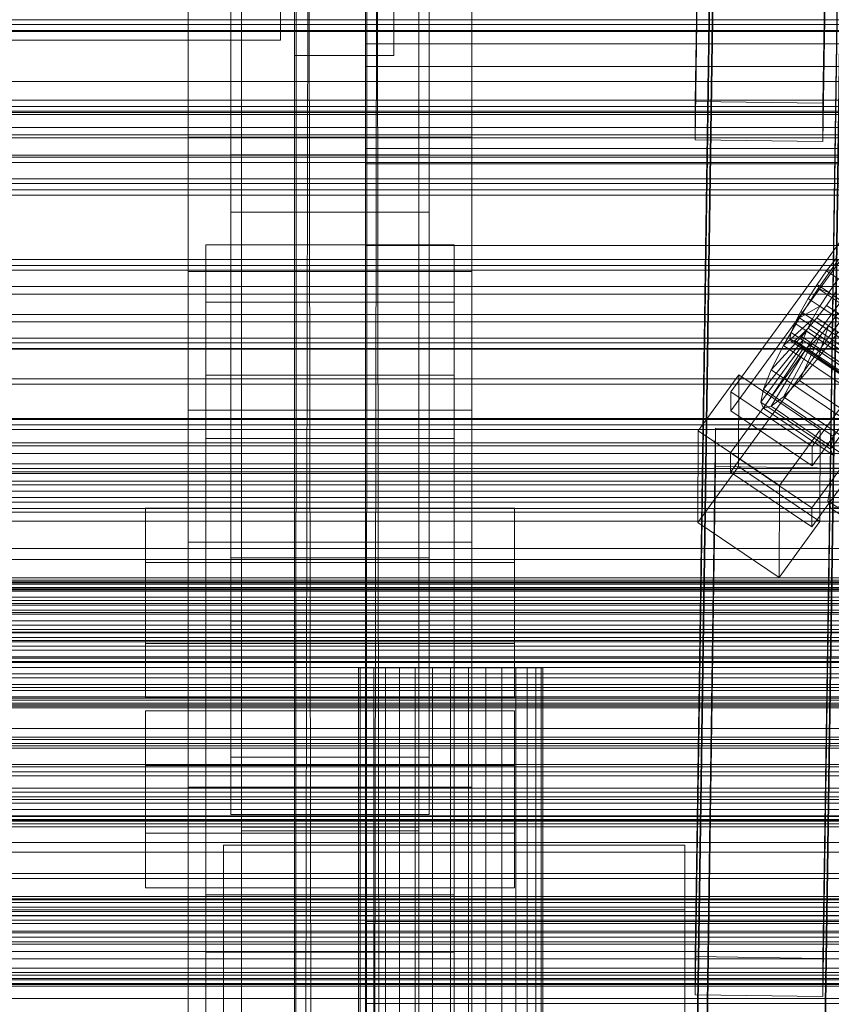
# Model space of a CAD drawing. Header units: millimetres. Extents: x -2233 to 61924, y -68080 to 6847.
# Tile 280 of 656: x -474 to -359, y -33432 to -33294. Entities that reach past the tile are written whole.
import ezdxf

# ---------------------------------------------------------------- set-up
doc = ezdxf.new("R2010")
doc.units = ezdxf.units.MM
for name, color, linetype, lineweight in [('COTAS_O', 1, 'Continuous', 0), ('frontal_C01', 7, 'Continuous', 0), ('frontal_C02', 7, 'Continuous', 0), ('frontal_C03', 7, 'Continuous', 0), ('frontal_dosificador', 7, 'Continuous', 0), ('frontal_mezcladora', 7, 'Continuous', 0), ('frontal_secador', 7, 'Continuous', 0)]:
    doc.layers.add(name, color=color, linetype=linetype, lineweight=lineweight)
doc.dimstyles.new('R19_100', dxfattribs={"dimtxt": 250, "dimasz": 150, "dimexe": 150, "dimexo": 80, "dimgap": 100, "dimtad": 1, "dimtih": 1, "dimtoh": 1, "dimdsep": 46, "dimcen": 0.09, "dimadec": 0, "dimazin": 0, "dimtfac": 1, "dimtdec": 4, "dimtofl": 0, "dimtmove": 0, "dimatfit": 3, "dimfxl": 1, "dimtolj": 1, "dimtzin": 0, "dimarcsym": 0})

# ---------------------------------------------------------------- blocks, each defined once
blk = doc.blocks.new('DIM_R28_52')
at = {"layer": 'COTAS_O'}
for p, q in [((-1725, -33700), (-1575, -33655)), ((1725, -33700), (1575, -33655)), ((-1725, -34400), (-1725, -33700)), ((-1725, -33700), (1725, -33700)), ((-1725, -33700), (-1575, -33745)), ((1725, -33700), (1575, -33745)), ((1725, -34400), (1725, -33700))]:
    blk.add_line(p, q, dxfattribs=at)
blk.add_text('3450 O', height=250, dxfattribs=at).set_placement((0, -33600))
blk = doc.blocks.new('DIM_R28_55')
at = {"layer": 'COTAS_O'}
for p, q in [((-650, -33700), (50, -33700)), ((50, -33700), (5, -33850)), ((50, -34900), (50, -33700)), ((50, -33700), (95, -33850)), ((50, -34900), (5, -34750)), ((50, -34900), (95, -34750)), ((-650, -34900), (50, -34900))]:
    blk.add_line(p, q, dxfattribs=at)
blk.add_text('1200 O', height=250, rotation=90, dxfattribs=at).set_placement((-50, -34300))

msp = doc.modelspace()

# ---------------------------------------------------------------- linework, layer by layer
at = {"layer": 'frontal_C01'}
for p, q in [((-378.512, -33305.149), (-375.644, -33110.039)), ((-357.646, -33110.284), (-360.514, -33305.395)), ((-378.512, -33310.542), (-375.644, -33115.431)), ((-360.514, -33310.787), (-357.646, -33115.677)), ((-450, -33310.158), (-450, -33165.914)), ((-410, -33165.914), (-410, -33310.158)), ((-450, -33348.677), (-450, -33204.432)), ((-410, -33348.677), (-410, -33204.432)), ((-378.512, -33425.737), (-375.644, -33230.626)), ((-357.646, -33230.872), (-360.514, -33425.982)), ((-378.512, -33431.13), (-375.644, -33236.019)), ((-360.514, -33431.375), (-357.646, -33236.264)), ((-437, -33296.488), (-437, -33247.957)), ((-437, -33296.488), (-437, -33272.414)), ((-487, -33296.488), (-437, -33296.488)), ((-425, -33313.916), (-425, -33300.22)), ((-425, -33300.22), (425, -33300.22)), ((-425, -33311.776), (-425, -33300.22)), ((-360.514, -33305.395), (-378.512, -33305.149)), ((-378.512, -33305.149), (-378.512, -33310.542)), ((-360.514, -33310.787), (-360.514, -33305.395)), ((-373.501, -33346.08), (-345.969, -33308.226)), ((-410, -33310.158), (-450, -33310.158)), ((-450, -33310.158), (-450, -33348.677)), ((-450, -33401.827), (-450, -33310.158)), ((-410, -33348.677), (-410, -33310.158)), ((-410, -33310.158), (-410, -33401.827)), ((-378.512, -33310.542), (-360.514, -33310.787)), ((425, -33311.776), (-425, -33311.776)), ((-425, -33311.776), (-425, -33325.472)), ((-345.981, -33310.922), (-373.513, -33348.776)), ((-444, -33320.742), (-444, -33312.654)), ((-444, -33312.654), (-416, -33312.654)), ((-444, -33397.59), (-444, -33312.654)), ((-416, -33312.654), (-416, -33320.742)), ((-416, -33312.654), (-416, -33397.59)), ((425, -33313.916), (-425, -33313.916)), ((-425, -33313.916), (-425, -33325.472)), ((-334.501, -33315.962), (-362.033, -33353.816)), ((-373.539, -33354.708), (-346.008, -33316.853)), ((-362.045, -33356.513), (-334.513, -33318.658)), ((-346.02, -33319.55), (-373.551, -33357.404)), ((-416, -33320.742), (-444, -33320.742)), ((-444, -33320.742), (-444, -33405.679)), ((-416, -33405.679), (-416, -33320.742)), ((-334.539, -33324.59), (-362.071, -33362.444)), ((-447.5, -33333.462), (-447.5, -33325.373)), ((-447.5, -33325.373), (-412.5, -33325.373)), ((-447.5, -33604.634), (-447.5, -33325.373)), ((-425, -33325.472), (425, -33325.472)), ((-412.5, -33325.373), (-412.5, -33333.462)), ((-412.5, -33325.373), (-412.5, -33604.634)), ((-362.083, -33365.14), (-334.551, -33327.286)), ((-358.345, -33327.456), (-361.166, -33331.509)), ((-358.659, -33327.293), (-359.995, -33329.047)), ((-359.995, -33329.047), (-361.332, -33330.967)), ((-146.196, -33473.275), (-359.995, -33329.047)), ((-359.693, -33332.072), (-358.357, -33330.152)), ((-361.166, -33331.509), (-363.797, -33335.634)), ((-361.332, -33330.967), (-362.578, -33332.921)), ((-361.332, -33330.967), (-147.533, -33475.195)), ((-359.693, -33332.072), (-361.166, -33331.509)), ((-361.166, -33331.509), (-351.336, -33338.14)), ((-362.578, -33332.921), (-363.648, -33334.777)), ((-362.578, -33332.921), (-148.779, -33477.149)), ((-360.939, -33334.026), (-359.693, -33332.072)), ((-360.017, -33333.9), (-358.68, -33331.98)), ((-349.863, -33338.703), (-359.693, -33332.072)), ((-412.5, -33333.462), (-447.5, -33333.462)), ((-447.5, -33612.722), (-447.5, -33333.462)), ((-412.5, -33612.722), (-412.5, -33333.462)), ((-360.939, -33334.026), (-363.797, -33335.634)), ((-362.01, -33335.882), (-360.939, -33334.026)), ((-361.352, -33335.654), (-360.017, -33333.9)), ((-351.109, -33340.657), (-360.939, -33334.026)), ((-360.017, -33333.9), (-146.218, -33478.128)), ((-363.797, -33335.634), (-366.057, -33339.552)), ((-362.01, -33335.882), (-366.057, -33339.552)), ((-363.648, -33334.777), (-364.471, -33336.407)), ((-363.797, -33335.634), (-353.967, -33342.266)), ((-363.648, -33334.777), (-149.85, -33479.005)), ((-362.833, -33337.512), (-362.01, -33335.882)), ((-362.596, -33337.124), (-361.352, -33335.654)), ((-352.18, -33342.513), (-362.01, -33335.882)), ((-361.352, -33335.654), (-147.554, -33479.883)), ((-358.378, -33335.005), (-359.714, -33336.76)), ((-364.471, -33336.407), (-364.989, -33337.701)), ((-364.471, -33336.407), (-150.672, -33480.635)), ((-363.664, -33338.208), (-362.596, -33337.124)), ((-362.596, -33337.124), (-148.798, -33481.352)), ((-359.714, -33336.76), (-361.21, -33341.405)), ((-359.714, -33336.76), (-360.958, -33338.229)), ((-349.884, -33343.391), (-359.714, -33336.76)), ((-362.833, -33337.512), (-367.794, -33342.994)), ((-364.989, -33337.701), (-365.168, -33338.571)), ((-365.168, -33338.571), (-364.995, -33338.957)), ((-365.168, -33338.571), (-151.369, -33482.8)), ((-364.989, -33337.701), (-151.191, -33481.93)), ((-364.482, -33338.834), (-363.664, -33338.208)), ((-360.958, -33338.229), (-363.836, -33344.507)), ((-363.664, -33338.208), (-149.865, -33482.436)), ((-363.351, -33338.807), (-362.833, -33337.512)), ((-353.003, -33344.143), (-362.833, -33337.512)), ((-360.958, -33338.229), (-362.025, -33339.313)), ((-361.21, -33341.405), (-358.39, -33337.701)), ((-351.128, -33344.86), (-360.958, -33338.229)), ((-363.53, -33339.676), (-369.265, -33347.563)), ((-363.357, -33340.063), (-368.9, -33348.378)), ((-363.351, -33338.807), (-368.888, -33345.726)), ((-362.843, -33339.939), (-367.817, -33348.117)), ((-366.057, -33339.552), (-367.794, -33342.994)), ((-362.025, -33339.313), (-366.09, -33346.796)), ((-366.057, -33339.552), (-356.228, -33346.183)), ((-364.995, -33338.957), (-364.482, -33338.834)), ((-364.995, -33338.957), (-151.196, -33483.186)), ((-364.482, -33338.834), (-150.683, -33483.062)), ((-363.53, -33339.676), (-363.351, -33338.807)), ((-363.357, -33340.063), (-363.53, -33339.676)), ((-353.7, -33346.308), (-363.53, -33339.676)), ((-362.843, -33339.939), (-363.357, -33340.063)), ((-353.527, -33346.694), (-363.357, -33340.063)), ((-353.521, -33345.438), (-363.351, -33338.807)), ((-362.025, -33339.313), (-362.843, -33339.939)), ((-353.014, -33346.57), (-362.843, -33339.939)), ((-352.196, -33345.945), (-362.025, -33339.313)), ((-363.836, -33344.507), (-361.21, -33341.405)), ((-361.21, -33341.405), (-351.38, -33348.036)), ((-378.086, -33351.58), (-372.35, -33343.694)), ((-372.408, -33356.635), (-372.35, -33343.694)), ((-372.35, -33343.694), (-360.882, -33351.43)), ((-367.794, -33342.994), (-368.888, -33345.726)), ((-367.794, -33342.994), (-357.964, -33349.625)), ((-366.09, -33346.796), (-363.836, -33344.507)), ((-363.836, -33344.507), (-354.006, -33351.138)), ((-373.501, -33346.08), (-373.513, -33348.776)), ((-362.033, -33353.816), (-373.501, -33346.08)), ((-368.888, -33345.726), (-369.265, -33347.563)), ((-368.888, -33345.726), (-359.058, -33352.358)), ((-367.817, -33348.117), (-366.09, -33346.796)), ((-366.09, -33346.796), (-356.26, -33353.428)), ((-359.436, -33354.194), (-353.7, -33346.308)), ((-369.265, -33347.563), (-368.9, -33348.378)), ((-369.265, -33347.563), (-359.436, -33354.194)), ((-368.9, -33348.378), (-367.817, -33348.117)), ((-368.9, -33348.378), (-359.07, -33355.009)), ((-367.817, -33348.117), (-357.987, -33354.748)), ((-450, -33348.677), (-410, -33348.677)), ((-450, -33440.346), (-450, -33348.677)), ((-410, -33440.346), (-410, -33348.677)), ((-373.513, -33348.776), (-362.045, -33356.513)), ((-378.512, -33546.325), (-375.644, -33351.214)), ((-378.086, -33351.58), (-378.143, -33364.522)), ((-366.618, -33359.317), (-378.086, -33351.58)), ((-375.644, -33356.607), (-375.644, -33351.214)), ((-375.644, -33351.214), (-357.646, -33351.459)), ((-360.882, -33351.43), (-366.618, -33359.317)), ((-360.882, -33351.43), (-360.939, -33364.372)), ((-359.436, -33354.194), (-359.058, -33352.358)), ((-362.045, -33356.513), (-362.033, -33353.816)), ((-373.539, -33354.708), (-373.551, -33357.404)), ((-362.071, -33362.444), (-373.539, -33354.708)), ((-359.07, -33355.009), (-359.436, -33354.194)), ((-378.512, -33551.717), (-375.644, -33356.607)), ((-372.408, -33356.635), (-378.143, -33364.522)), ((-357.646, -33356.852), (-375.644, -33356.607)), ((-360.939, -33364.372), (-372.408, -33356.635)), ((-373.551, -33357.404), (-362.083, -33365.14)), ((-366.675, -33372.258), (-366.618, -33359.317)), ((-359.326, -33358.997), (-359.83, -33361.452)), ((-359.83, -33361.452), (-359.341, -33362.542)), ((-359.83, -33361.452), (-175.521, -33485.786)), ((-359.341, -33362.542), (-357.893, -33362.192)), ((-362.083, -33365.14), (-362.071, -33362.444)), ((-359.341, -33362.542), (-175.032, -33486.876)), ((-378.143, -33364.522), (-366.675, -33372.258)), ((-366.675, -33372.258), (-360.939, -33364.372)), ((-456, -33408.336), (-456, -33391.081)), ((-456, -33391.081), (-404, -33391.081)), ((-456, -33398.785), (-456, -33391.081)), ((-404, -33391.081), (-404, -33408.336)), ((-404, -33391.081), (-404, -33398.785)), ((-416, -33397.59), (-444, -33397.59)), ((-444, -33397.59), (-444, -33405.679)), ((-416, -33405.679), (-416, -33397.59)), ((-404, -33398.785), (-456, -33398.785)), ((-456, -33398.785), (-456, -33416.04)), ((-404, -33416.04), (-404, -33398.785)), ((-410, -33401.827), (-450, -33401.827)), ((-450, -33401.827), (-450, -33440.346)), ((-450, -33725.366), (-450, -33401.827)), ((-410, -33440.346), (-410, -33401.827)), ((-410, -33401.827), (-410, -33725.366)), ((-444, -33405.679), (-416, -33405.679)), ((-442.5, -33434.701), (-442.5, -33407.472)), ((-442.5, -33407.472), (-417.5, -33407.472)), ((-442.5, -33407.472), (-442.5, -33595.064)), ((-417.5, -33407.996), (-442.5, -33407.996)), ((-442.5, -33407.996), (-442.5, -33434.177)), ((-442.5, -34010.796), (-442.5, -33407.996)), ((-417.5, -33407.472), (-417.5, -33434.701)), ((-417.5, -33595.064), (-417.5, -33407.472)), ((-417.5, -33434.177), (-417.5, -33407.996)), ((-417.5, -33407.996), (-417.5, -34010.796)), ((-404, -33408.336), (-456, -33408.336)), ((-456, -33408.336), (-456, -33416.04)), ((-404, -33416.04), (-404, -33408.336)), ((-456, -33416.04), (-404, -33416.04)), ((-447.5, -33425.131), (-447.5, -33417.042)), ((-447.5, -33417.042), (-412.5, -33417.042)), ((-447.5, -33696.303), (-447.5, -33417.042)), ((-412.5, -33417.042), (-412.5, -33425.131)), ((-412.5, -33417.042), (-412.5, -33696.303)), ((-425, -33434.504), (-425, -33420.808)), ((-425, -33420.808), (425, -33420.808)), ((-425, -33432.363), (-425, -33420.808)), ((-412.5, -33425.131), (-447.5, -33425.131)), ((-447.5, -33704.392), (-447.5, -33425.131)), ((-412.5, -33704.392), (-412.5, -33425.131)), ((-360.514, -33425.982), (-378.512, -33425.737)), ((-378.512, -33425.737), (-378.512, -33431.13)), ((-360.514, -33431.375), (-360.514, -33425.982)), ((-378.512, -33431.13), (-360.514, -33431.375)), ((425, -33432.363), (-425, -33432.363)), ((-425, -33432.363), (-425, -33446.06))]:
    msp.add_line(p, q, dxfattribs=at)
at = {"layer": 'frontal_C02'}
for p, q in [((-450, -33329.126), (-450, -32971.464)), ((-410, -32971.464), (-410, -33329.126)), ((-442.5, -33516.139), (-442.5, -32977.112)), ((-417.5, -32977.112), (-417.5, -33516.139)), ((-442.5, -33543.024), (-442.5, -33003.998)), ((-417.5, -33543.024), (-417.5, -33003.998)), ((-450, -33367.308), (-450, -33009.646)), ((-410, -33367.308), (-410, -33009.646)), ((-450, -33505.718), (-450, -33148.056)), ((-410, -33148.056), (-410, -33505.718)), ((-450, -33553.445), (-450, -33195.783)), ((-410, -33553.445), (-410, -33195.783)), ((-378.512, -33453.649), (-375.644, -33260.244)), ((-357.646, -33260.487), (-360.514, -33453.892)), ((-378.512, -33459.61), (-375.644, -33266.205)), ((-360.514, -33459.853), (-357.646, -33266.448)), ((-444, -33369.48), (-444, -33283.087)), ((-425, -33281.896), (-425, -33297.037)), ((-416, -33283.087), (-416, -33369.48)), ((-435, -33284.963), (-435, -33298.674)), ((-425, -33285.583), (-425, -33297.037)), ((-421, -33298.674), (-421, -33284.963)), ((-435, -33291.037), (-435, -33298.674)), ((-421, -33298.674), (-421, -33291.037)), ((-444, -33292.029), (-444, -33378.421)), ((-416, -33378.421), (-416, -33292.029)), ((-425, -33297.037), (425, -33297.037)), ((-435, -33298.674), (-421, -33298.674)), ((-410, -33329.126), (-450, -33329.126)), ((-450, -33329.126), (-450, -33367.308)), ((-450, -33686.788), (-450, -33329.126)), ((-410, -33367.308), (-410, -33329.126)), ((-410, -33329.126), (-410, -33686.788)), ((-447.5, -33352.688), (-447.5, -33343.746)), ((-447.5, -33343.746), (-412.5, -33343.746)), ((-447.5, -33525.111), (-447.5, -33343.746)), ((-412.5, -33343.746), (-412.5, -33352.688)), ((-412.5, -33343.746), (-412.5, -33525.111)), ((-412.5, -33352.688), (-447.5, -33352.688)), ((-447.5, -33534.052), (-447.5, -33352.688)), ((-412.5, -33534.052), (-412.5, -33352.688)), ((-456, -33381.579), (-456, -33362.504)), ((-456, -33362.504), (-404, -33362.504)), ((-456, -33370.14), (-456, -33362.504)), ((-404, -33362.504), (-404, -33381.579)), ((-404, -33362.504), (-404, -33370.14)), ((-450, -33367.308), (-410, -33367.308)), ((-450, -33724.97), (-450, -33367.308)), ((-410, -33724.97), (-410, -33367.308)), ((-404, -33370.14), (-456, -33370.14)), ((-456, -33370.14), (-456, -33389.216)), ((-416, -33369.48), (-444, -33369.48)), ((-444, -33369.48), (-444, -33378.421)), ((-416, -33378.421), (-416, -33369.48)), ((-404, -33389.216), (-404, -33370.14)), ((-444, -33378.421), (-416, -33378.421)), ((-404, -33381.579), (-456, -33381.579)), ((-456, -33381.579), (-456, -33389.216)), ((-404, -33389.216), (-404, -33381.579)), ((-456, -33389.216), (-404, -33389.216)), ((-480, -33419.148), (-380, -33419.148)), ((-380, -33419.148), (-380, -33450.372)), ((-380, -33419.148), (-380, -33462.372))]:
    msp.add_line(p, q, dxfattribs=at)
at = {"layer": 'frontal_C03'}
for p, q in [((1250, -33293.616), (-1250, -33293.616)), ((-1500, -33295.272), (1500, -33295.272)), ((1250, -33294.269), (-1250, -33294.269)), ((1250, -33295.151), (-1250, -33295.151)), ((1250, -33304.957), (-1250, -33304.957)), ((1500, -33306.68), (-1500, -33306.68)), ((1250, -33305.838), (-1250, -33305.838)), ((1250, -33306.492), (-1250, -33306.492)), ((1500, -33306.965), (-1500, -33306.965)), ((1250, -33308.799), (-1250, -33308.799)), ((-1250, -33309.856), (1250, -33309.856)), ((1250, -33312.709), (-1250, -33312.709)), ((1250, -33313.766), (-1250, -33313.766)), ((1250, -33316.073), (-1250, -33316.073)), ((1250, -33316.727), (-1250, -33316.727)), ((1250, -33317.608), (-1250, -33317.608)), ((-1500, -33318.373), (1500, -33318.373)), ((1250, -33327.415), (-1250, -33327.415)), ((1250, -33328.296), (-1250, -33328.296)), ((1250, -33328.949), (-1250, -33328.949)), ((1250, -33331.257), (-1250, -33331.257)), ((-1250, -33332.314), (1250, -33332.314)), ((1250, -33335.166), (-1250, -33335.166)), ((1250, -33336.224), (-1250, -33336.224)), ((1250, -33338.531), (-1250, -33338.531)), ((1250, -33339.184), (-1250, -33339.184)), ((1250, -33340.066), (-1250, -33340.066)), ((-1500, -33344.278), (1500, -33344.278)), ((1250, -33349.872), (-1250, -33349.872)), ((1250, -33350.754), (-1250, -33350.754)), ((1250, -33351.407), (-1250, -33351.407)), ((1500, -33353.261), (-1500, -33353.261)), ((1250, -33353.714), (-1250, -33353.714)), ((-1250, -33354.772), (1250, -33354.772)), ((-1250, -33356.261), (1250, -33356.261)), ((-1250, -33356.894), (1250, -33356.894)), ((-1250, -33357.358), (1250, -33357.358)), ((1250, -33357.624), (-1250, -33357.624)), ((1250, -33358.681), (-1250, -33358.681)), ((-1250, -33359.214), (1250, -33359.214)), ((-1250, -33360.11), (1250, -33360.11)), ((1250, -33360.989), (-1250, -33360.989)), ((1250, -33361.642), (-1250, -33361.642)), ((1250, -33362.523), (-1250, -33362.523)), ((-1250, -33363.062), (1250, -33363.062)), ((-1250, -33364.33), (1250, -33364.33)), ((-1250, -33368.177), (1250, -33368.177)), ((-1250, -33369.729), (1250, -33369.729)), ((-1500, -33372.651), (1500, -33372.651)), ((-1500, -33372.875), (1500, -33372.875)), ((-1500, -33373.04), (1500, -33373.04)), ((1250, -33372.33), (-1250, -33372.33)), ((1250, -33373.211), (-1250, -33373.211)), ((-1500, -33373.697), (1500, -33373.697)), ((-1500, -33374.015), (1500, -33374.015)), ((1250, -33373.865), (-1250, -33373.865)), ((-1250, -33374.21), (1250, -33374.21)), ((-1500, -33375.061), (1500, -33375.061)), ((-1500, -33375.51), (1500, -33375.51)), ((1250, -33375.941), (-1250, -33375.941)), ((-1500, -33376.873), (1500, -33376.873)), ((-1500, -33377.423), (1500, -33377.423)), ((1250, -33376.172), (-1250, -33376.172)), ((-1250, -33377.229), (1250, -33377.229)), ((1500, -33378.384), (-1500, -33378.384)), ((-1500, -33379.011), (1500, -33379.011)), ((1500, -33379.624), (-1500, -33379.624)), ((1250, -33380.081), (-1250, -33380.081)), ((-1500, -33381.328), (1500, -33381.328)), ((-1250, -33380.749), (1250, -33380.749)), ((1250, -33381.139), (-1250, -33381.139)), ((-1500, -33381.963), (1500, -33381.963)), ((-1250, -33382.542), (1250, -33382.542)), ((-1500, -33383.667), (1500, -33383.667)), ((-1500, -33384.28), (1500, -33384.28)), ((1250, -33383.446), (-1250, -33383.446)), ((1250, -33384.1), (-1250, -33384.1)), ((-1500, -33385.868), (1500, -33385.868)), ((1250, -33384.981), (-1250, -33384.981)), ((-1500, -33386.418), (1500, -33386.418)), ((-1500, -33387.367), (1500, -33387.367)), ((-1500, -33387.781), (1500, -33387.781)), ((-1500, -33388.23), (1500, -33388.23)), ((-1250, -33387.35), (1250, -33387.35)), ((-1500, -33389.276), (1500, -33389.276)), ((-1500, -33389.594), (1500, -33389.594)), ((-1250, -33389.081), (1250, -33389.081)), ((-1500, -33390.251), (1500, -33390.251)), ((-1500, -33390.416), (1500, -33390.416)), ((-1500, -33390.64), (1500, -33390.64)), ((-1250, -33393.561), (1250, -33393.561)), ((1250, -33394.787), (-1250, -33394.787)), ((-1250, -33395.114), (1250, -33395.114)), ((1250, -33395.669), (-1250, -33395.669)), ((1250, -33396.322), (-1250, -33396.322)), ((1250, -33398.63), (-1250, -33398.63)), ((-1250, -33398.961), (1250, -33398.961)), ((-1250, -33399.687), (1250, -33399.687)), ((-1250, -33400.228), (1250, -33400.228)), ((1250, -33402.539), (-1250, -33402.539)), ((-1250, -33403.181), (1250, -33403.181)), ((1250, -33403.596), (-1250, -33403.596)), ((-1250, -33404.077), (1250, -33404.077)), ((1250, -33405.904), (-1250, -33405.904)), ((-1250, -33405.933), (1250, -33405.933)), ((-1250, -33406.397), (1250, -33406.397)), ((1250, -33406.557), (-1250, -33406.557)), ((-1250, -33407.03), (1250, -33407.03)), ((1250, -33407.439), (-1250, -33407.439)), ((1250, -33417.245), (-1250, -33417.245)), ((1250, -33418.126), (-1250, -33418.126)), ((1250, -33418.78), (-1250, -33418.78)), ((1250, -33421.087), (-1250, -33421.087)), ((-1250, -33422.145), (1250, -33422.145)), ((1250, -33424.997), (-1250, -33424.997)), ((1250, -33426.054), (-1250, -33426.054)), ((1250, -33428.361), (-1250, -33428.361)), ((1250, -33429.015), (-1250, -33429.015)), ((1250, -33429.896), (-1250, -33429.896))]:
    msp.add_line(p, q, dxfattribs=at)
at = {"layer": 'frontal_dosificador'}
msp.add_line((-230, -33380), (-1770, -33380), dxfattribs=at)
at = {"layer": 'frontal_mezcladora'}
for p, q in [((-980, -33340), (-80, -33340)), ((-980, -33390), (-80, -33390)), ((-950, -33428.8), (-160, -33428.8)), ((-950, -33429.522), (-160, -33429.522)), ((-950, -33431.64), (-160, -33431.64))]:
    msp.add_line(p, q, dxfattribs=at)
at = {"layer": 'frontal_secador'}
for p, q in [((-433.02, -33225.78), (-435, -34283)), ((-433.02, -33225.78), (-431.48, -34297.08)), ((-434.78, -33232.82), (-435, -34283)), ((-423.38, -33233.82), (-425, -34277)), ((-423.38, -33233.82), (-422.12, -34288.52)), ((-435, -34283), (-435, -33237)), ((-424.82, -33239.58), (-425, -34277)), ((-425, -34277), (-425, -33243)), ((1250, -33302.349), (-1250, -33302.349)), ((1250, -33310.291), (-1250, -33310.291)), ((1250, -33313), (-1250, -33313)), ((-1250, -33345), (1250, -33345)), ((-1250, -33350), (1250, -33350)), ((-425.75, -33385), (-426, -33385)), ((-426, -33500), (-426, -33385)), ((-425.01, -33385), (-425.75, -33385)), ((-425.75, -33500), (-425.75, -33385)), ((-423.809, -33385), (-425.01, -33385)), ((-425.01, -33500), (-425.01, -33385)), ((-422.192, -33385), (-423.809, -33385)), ((-423.809, -33500), (-423.809, -33385)), ((-420.222, -33385), (-422.192, -33385)), ((-422.192, -33500), (-422.192, -33385)), ((-417.975, -33385), (-420.222, -33385)), ((-420.222, -33500), (-420.222, -33385)), ((-415.536, -33385), (-417.975, -33385)), ((-417.975, -33500), (-417.975, -33385)), ((-413, -33385), (-415.536, -33385)), ((-415.536, -33500), (-415.536, -33385)), ((-413, -33385), (-410.464, -33385)), ((-413, -33385), (-413, -33500)), ((-410.464, -33385), (-408.025, -33385)), ((-410.464, -33500), (-410.464, -33385)), ((-408.025, -33385), (-405.778, -33385)), ((-408.025, -33500), (-408.025, -33385)), ((-405.778, -33385), (-403.808, -33385)), ((-405.778, -33500), (-405.778, -33385)), ((-403.808, -33385), (-402.191, -33385)), ((-403.808, -33500), (-403.808, -33385)), ((-402.191, -33385), (-400.99, -33385)), ((-402.191, -33500), (-402.191, -33385)), ((-400.99, -33385), (-400.25, -33385)), ((-400.99, -33500), (-400.99, -33385)), ((-400.25, -33385), (-400, -33385)), ((-400.25, -33500), (-400.25, -33385)), ((-400, -33500), (-400, -33385)), ((-1250, -33396), (1250, -33396)), ((-1250, -33402), (1250, -33402)), ((-1250, -33405), (1250, -33405)), ((1250, -33406), (-1250, -33406)), ((-1250, -33406.659), (1250, -33406.659)), ((1250, -33409.659), (-1250, -33409.659)), ((-445, -33410), (-380, -33410)), ((-445, -33480), (-445, -33410)), ((-380, -33480), (-380, -33410)), ((-1250, -33411), (1250, -33411)), ((1250, -33414), (-1250, -33414)), ((-1250, -33414.728), (1250, -33414.728)), ((-1250, -33417.588), (1250, -33417.588)), ((1250, -33417.611), (-1250, -33417.611)), ((1250, -33417.728), (-1250, -33417.728)), ((-1250, -33419.387), (1250, -33419.387)), ((1250, -33419.918), (-1250, -33419.918)), ((-1250, -33420), (1250, -33420)), ((1250, -33420.588), (-1250, -33420.588)), ((1250, -33422.387), (-1250, -33422.387)), ((1250, -33423), (-1250, -33423)), ((-1250, -33423.65), (1250, -33423.65)), ((1250, -33424), (-1250, -33424)), ((1250, -33427.382), (-1250, -33427.382)), ((-1250, -33428), (1250, -33428)), ((1250, -33429.689), (-1250, -33429.689))]:
    msp.add_line(p, q, dxfattribs=at)

# ---------------------------------------------------------------- dimensions: what is measured, and where the dimension line sits
at = {"layer": 'COTAS_O'}
for p1, p2, distance, picture, middle in [((-650, -34900), (-650, -33700), -700, 'DIM_R28_55', (50, -34300)), ((-1725, -34400), (1725, -34400), 700, 'DIM_R28_52', (0, -33700))]:
    dim = msp.add_aligned_dim(p1=p1, p2=p2, distance=distance, text='<> O', dimstyle='R19_100', dxfattribs=at)
    dim.commit()
    dim.dimension.update_dxf_attribs({"geometry": picture, "text_midpoint": middle})

doc.saveas('drawing.dxf')
